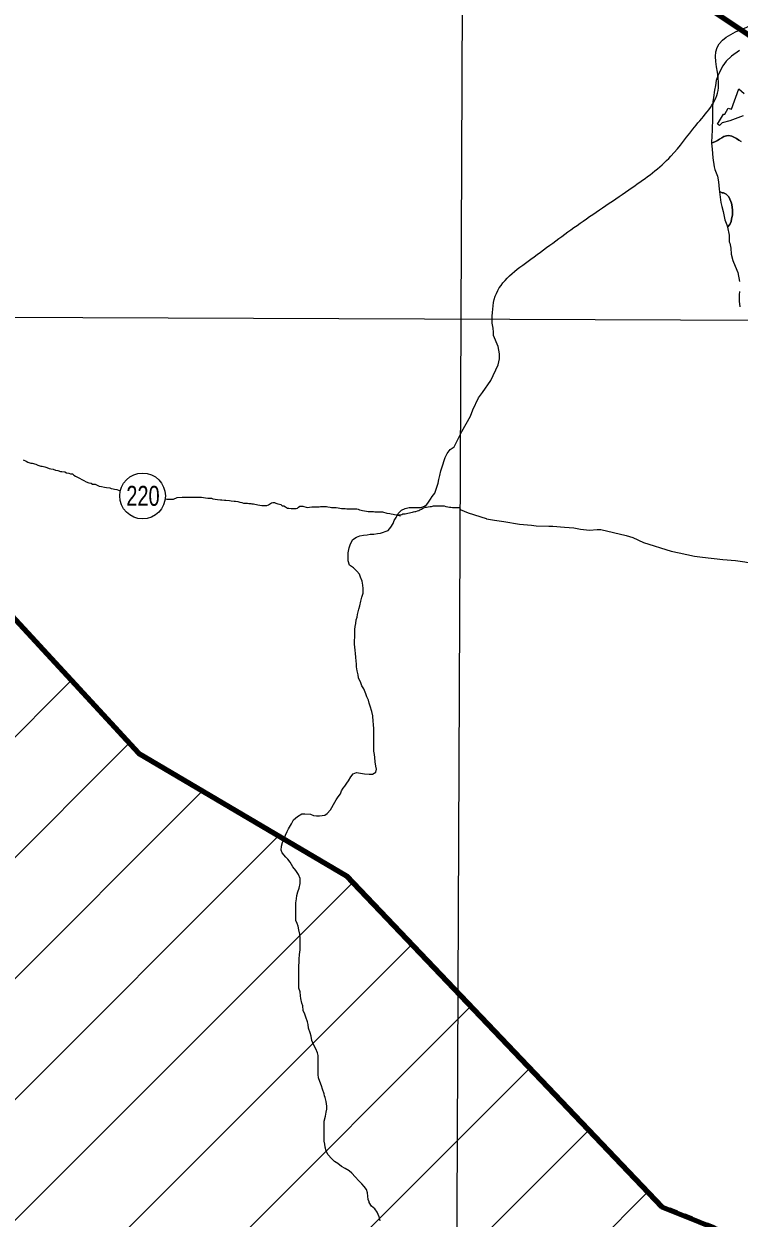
# Model space of a CAD drawing. Extents: x 553962 to 842807, y 8883888 to 9032388.
# Drawn here: x 656990 to 669542, y 8933733 to 8954686 of the extents above; entities that cross this region are included whole.
import ezdxf
from ezdxf.enums import TextEntityAlignment as Align

# ---------------------------------------------------------------- set-up
doc = ezdxf.new("R2010")
doc.units = 0
doc.header["$LTSCALE"] = 160
for name, color, linetype, lineweight in [('11', 7, 'Continuous', 25), ('15', 7, 'Continuous', 25), ('2', 7, 'Continuous', 13), ('21', 7, 'Continuous', 25), ('27', 7, 'Continuous', 90), ('30', 7, 'Continuous', 13), ('4', 7, 'Continuous', 13)]:
    doc.layers.add(name, color=color, linetype=linetype, lineweight=lineweight)

msp = doc.modelspace()

# ---------------------------------------------------------------- linework, layer by layer
at = {"layer": '11'}
msp.add_circle((659073.8, 8946403.8), 401.3, dxfattribs=at)
at = {"layer": '15'}
msp.add_line((664642.2, 8946198.1), (664648, 8946164.2), dxfattribs=at)
for points in [[(656977.4, 8947034.9), (657032.2, 8947012), (657059.6, 8946996.8), (657112, 8946978.9), (657137, 8946978.8), (657199.4, 8946960.8), (657234.3, 8946943.1), (657289.2, 8946927.7), (657311.7, 8946927.6), (657356.6, 8946912.2), (657391.6, 8946904.5), (657431.4, 8946884.2), (657466.4, 8946879), (657506.4, 8946871.2), (657546.3, 8946858.4), (657586.2, 8946850.6), (657631.1, 8946835.3), (657656.1, 8946832.6), (657708.6, 8946824.8), (657741, 8946807.1), (657781, 8946801.8), (657808.4, 8946794.1), (657840.9, 8946788.9), (657868.2, 8946768.7), (657898.1, 8946753.4), (657930.5, 8946735.7), (657965.4, 8946717.9), (658005.2, 8946692.6), (658045.1, 8946672.3), (658085, 8946652.1), (658129.8, 8946634.2), (658172.3, 8946628.9), (658194.7, 8946611.3), (658242.2, 8946608.4), (658277.1, 8946590.7), (658314.5, 8946572.9), (658354.4, 8946567.7), (658406.9, 8946559.8), (658439.3, 8946552.1), (658501.8, 8946544.2), (658524.3, 8946536.5), (658556.7, 8946531.3), (658581.7, 8946523.6), (658624.1, 8946515.8), (658678.1, 8946495.9)], [(659477.7, 8946351.3), (659498.3, 8946349.8), (659518.3, 8946349.7), (659563.3, 8946346.8), (659585.8, 8946346.7), (659618.3, 8946346.5), (659678.6, 8946376.1)], [(659678.6, 8946376.1), (659768.6, 8946383.1), (659803.7, 8946382.8), (659828.7, 8946382.7), (659886.2, 8946382.3), (659911.2, 8946382.1), (659968.7, 8946381.7), (660001.2, 8946381.5), (660073.8, 8946381), (660108.8, 8946380.8), (660178.7, 8946372.8), (660218.7, 8946367.6), (660283.7, 8946362.1), (660306.2, 8946354.5), (660346.1, 8946349.2), (660388.6, 8946343.9), (660441.1, 8946336), (660463.6, 8946333.4), (660511.1, 8946330.6), (660536.1, 8946327.9), (660598.5, 8946322.5), (660626, 8946319.8), (660678.5, 8946311.9), (660703.5, 8946309.3), (660746, 8946304), (660778.4, 8946293.8), (660813.4, 8946286), (660845.8, 8946278.3), (660880.8, 8946275.6), (660913.3, 8946275.3), (660940.8, 8946272.7), (660970.8, 8946272.4), (660993.3, 8946267.3), (661020.8, 8946264.6), (661045.8, 8946259.4), (661070.7, 8946251.8), (661098.2, 8946246.6), (661133.2, 8946241.3), (661165.7, 8946238.6), (661193.2, 8946235.9), (661228.2, 8946235.7), (661255.7, 8946235.5), (661285.8, 8946250.3), (661318.5, 8946270.2), (661338.6, 8946285), (661358.6, 8946287.4), (661388.6, 8946287.2), (661413.5, 8946274.5), (661446, 8946266.8), (661476, 8946261.6), (661500.9, 8946253.9), (661523.3, 8946231.2), (661553.2, 8946228.5), (661583.2, 8946213.3), (661618, 8946188.1), (661643, 8946187.9), (661683, 8946182.6), (661703, 8946182.5), (661730.5, 8946182.3), (661750.5, 8946182.2), (661770.5, 8946182), (661790.5, 8946186.9), (661810.7, 8946206.8), (661833.3, 8946221.7), (661853.4, 8946226.6), (661883.4, 8946226.3), (661963.2, 8946203.3)], [(661963.2, 8946203.3), (662043.3, 8946210.3), (662068.3, 8946210.1), (662095.8, 8946209.9), (662115.9, 8946209.8), (662170.9, 8946211.9), (662198.5, 8946216.8), (662246, 8946218.9), (662278.5, 8946218.7), (662298.5, 8946218.6), (662326, 8946213.4), (662365.9, 8946205.6), (662388.4, 8946203), (662420.9, 8946202.8), (662451, 8946202.6), (662473.4, 8946199.9), (662508.4, 8946194.7), (662535.9, 8946189.5), (662563.4, 8946184.3), (662598.3, 8946181.6), (662628.4, 8946181.4), (662655.9, 8946178.7), (662690.9, 8946178.5), (662723.4, 8946178.2), (662750.9, 8946178.1), (662783.4, 8946177.8), (662810.9, 8946177.7), (662833.4, 8946175), (662855.9, 8946169.8), (662878.3, 8946162.2), (662910.8, 8946152), (662933.3, 8946149.3), (662968.2, 8946144.1), (663003.2, 8946133.8), (663030.7, 8946131.1), (663058.2, 8946131), (663088.2, 8946130.8), (663128.2, 8946130.5), (663150.7, 8946127.8), (663198.2, 8946127.5), (663223.2, 8946124.9), (663253.2, 8946124.7), (663283.2, 8946124.5), (663360.6, 8946103.9)], [(663597.8, 8946054.8), (663535.5, 8946075.2), (663565.5, 8946075), (663585.5, 8946074.9), (663620.5, 8946079.7), (663643.1, 8946087), (663683.2, 8946091.8), (663703.2, 8946096.7), (663728.2, 8946099), (663758.3, 8946106.3), (663783.3, 8946111.1), (663808.4, 8946118.5), (663828.5, 8946123.4), (663848.5, 8946128.2), (663868.5, 8946133.1), (663898.6, 8946142.9), (663918.7, 8946147.8), (663938.8, 8946162.7), (663966.4, 8946172.5), (663989, 8946189.9), (664009.1, 8946194.8), (664036.7, 8946204.6), (664056.7, 8946209.5), (664086.8, 8946214.3), (664119.3, 8946216.6), (664144.3, 8946221.4), (664179.4, 8946228.7), (664199.4, 8946228.6), (664226.9, 8946228.4), (664246.9, 8946228.2), (664266.9, 8946228.1), (664287, 8946228), (664312, 8946227.8), (664332, 8946227.7), (664364.5, 8946227.5), (664396.9, 8946219.7), (664429.4, 8946214.5), (664456.9, 8946209.3), (664481.9, 8946206.7), (664511.8, 8946198.9), (664531.8, 8946198.8), (664561.8, 8946198.6), (664591.9, 8946198.4), (664619.4, 8946198.2), (664642.2, 8946198.1)], [(663360.6, 8946103.9), (663413, 8946093.6), (663438, 8946088.4), (663470.5, 8946085.7), (663597.8, 8946054.8)], [(664648, 8946164.2), (664788.5, 8946106.5), (665103.6, 8946005.6), (665109.8, 8946004.3)], [(665109.8, 8946004.3), (665247.8, 8945976), (665412.8, 8945953.7), (665687.2, 8945908.2), (665900.9, 8945888.2)], [(665900.9, 8945888.2), (665982.2, 8945880.6), (666202.6, 8945874.9)], [(666202.6, 8945874.9), (666275.7, 8945873), (666478.5, 8945857.2)], [(666478.5, 8945857.2), (666643.1, 8945844.4), (666761.4, 8945822.1), (666919.1, 8945806.1), (667051.8, 8945813.4)], [(667051.8, 8945813.4), (667113.8, 8945816.9), (667562.9, 8945712.1), (667679.5, 8945672.9), (667863.7, 8945588.3), (668351.7, 8945437.2), (668487.4, 8945403.3), (668487.6, 8945403.3)], [(668487.6, 8945403.3), (668758, 8945346.9), (668899, 8945330)], [(668899, 8945330), (669255.4, 8945287.2), (669478.1, 8945268.3), (669643.1, 8945246.3), (669863.8, 8945209.3), (670444.9, 8945082.7), (670594.5, 8945054.4), (670690.4, 8945040.8)]]:
    msp.add_lwpolyline(points, dxfattribs=at)
at = {"layer": '2'}
msp.add_line((565315.3, 8949866.8), (791497.7, 8949052.2), dxfattribs=at)
msp.add_lwpolyline([(664968.2, 9023436.8), (664657.1, 8949509), (664397.1, 8890880.2)], dxfattribs=at)
at = {"layer": '21'}
for points in [[(664829.8, 8947803.3), (664867.6, 8947912.5), (664966.8, 8948127.8), (665039.6, 8948220.2), (665182.5, 8948431.5), (665314.9, 8948703.3), (665339.6, 8948809.3), (665338, 8948895), (665313.2, 8949024), (665234.2, 8949220.9), (665232.7, 8949279.6), (665225, 8949346.5), (665209.5, 8949437.1)], [(663068.8, 8945730.6), (663131.3, 8945735.3), (663198.9, 8945742.4), (663249, 8945749.7), (663384.3, 8945799), (663429.7, 8945856.3), (663470, 8945921.2), (663487.7, 8945971.1), (663523, 8946026), (663558.4, 8946098.4), (663618.7, 8946153.1), (663678.9, 8946185.3), (663749, 8946202.5), (663959.2, 8946201.4), (664019.3, 8946225.1), (664060.5, 8946254.5), (664092.8, 8946295.7), (664128.1, 8946345.7), (664157.6, 8946392.7), (664200.5, 8946455.3), (664234, 8946542.6), (664260.5, 8946630.8), (664274.2, 8946692.6), (664292, 8946760.1), (664309.9, 8946842.6), (664327.7, 8946897.5), (664345.4, 8946947.4), (664365.8, 8947027.4), (664386, 8947077.3), (664418.9, 8947147.2), (664471.8, 8947217), (664539.5, 8947266.7), (664677.1, 8947534.4), (664829.8, 8947803.3)], [(662794.6, 8943803), (662795.5, 8943990.7), (662800.8, 8944060.7), (662806.1, 8944113.2), (662816.3, 8944165.7), (662821.6, 8944230.7), (662841.9, 8944278.1), (662844.6, 8944325.7), (662867.6, 8944418.1), (662885.3, 8944475.6), (662905.7, 8944558), (662923.6, 8944625.5), (662943.9, 8944695.4), (662944.3, 8944780.5), (662939.5, 8944835.6), (662927.4, 8944910.7), (662895.2, 8944975.9), (662877.9, 8945028.6), (662833.1, 8945083.8), (662775.8, 8945141.7), (662706, 8945192.1), (662678.8, 8945264.8), (662679.1, 8945327.3), (662682, 8945407.3), (662699.9, 8945494.8), (662720.2, 8945562.3), (662760.6, 8945637.1), (662825.9, 8945681.8), (662883.5, 8945706.5), (662948.6, 8945716.2), (663016.2, 8945720.9), (663068.8, 8945730.6)], [(661583.1, 8940454), (661608.4, 8940513.9), (661636.2, 8940563.8), (661684.1, 8940648.6), (661724.5, 8940718.5), (661794.8, 8940780.7), (661867.6, 8940825.3), (661920.1, 8940827.6), (662020.2, 8940819.5), (662075.1, 8940799.2), (662125.1, 8940791.5), (662180.2, 8940791.2), (662272.8, 8940800.7), (662315.5, 8940833), (662370.8, 8940895.3), (662396.1, 8940937.7), (662421.3, 8940990.1), (662471.7, 8941069.9), (662507, 8941122.3), (662544.8, 8941179.6), (662565, 8941229.6), (662595.3, 8941274.4), (662625.5, 8941314.3), (662660.7, 8941361.7), (662688.5, 8941404.1), (662726.3, 8941473.9), (662766.6, 8941526.3), (662829.3, 8941553.5), (662896.8, 8941540.6), (662969.3, 8941530.2), (663049.3, 8941524.8), (663106.8, 8941524.5), (663166.2, 8941557.2), (663177.3, 8941611.7), (663167.5, 8941661.8), (663155.4, 8941736.9), (663148.2, 8941817.1), (663143.5, 8941867.1), (663133.7, 8941927.2), (663131.6, 8942007.3), (663129.5, 8942092.4), (663130.5, 8942310.1), (663123.4, 8942397.7), (663121.1, 8942447.7), (663116.6, 8942545.3), (663096.9, 8942623), (663069.8, 8942713.2), (663052.6, 8942768.3), (663037.8, 8942820.9), (663008.1, 8942881.2), (662990.8, 8942928.8), (662953.6, 8943019.1), (662923.9, 8943071.8), (662906.6, 8943124.4), (662864.5, 8943214.7), (662854.7, 8943264.8), (662840, 8943334.9), (662830.3, 8943402.5), (662825.6, 8943455.1), (662820.8, 8943502.6), (662816.1, 8943572.7), (662808.9, 8943637.8), (662804.2, 8943700.4), (662799.4, 8943750.4), (662794.6, 8943803)], [(661761.8, 8939000.7), (661762.8, 8939267), (661773.1, 8939337), (661780.9, 8939392), (661798.7, 8939457), (661821.5, 8939521.9), (661839.4, 8939601.9), (661839.8, 8939689.5), (661812.6, 8939759.7), (661762.9, 8939832.5), (661710.7, 8939897.8), (661661, 8939978.2), (661621.2, 8940028.4), (661586.3, 8940063.6), (661524.1, 8940141.5), (661506.8, 8940189.1), (661509.7, 8940261.7), (661530, 8940321.6), (661565.4, 8940401.5), (661583.1, 8940454)], [(661940.2, 8937257.2), (661921.3, 8937309.4), (661891.6, 8937377.1), (661884.5, 8937454.7), (661867.2, 8937504.8), (661850, 8937585), (661842.8, 8937635.1), (661838.1, 8937700.2), (661818.4, 8937767.8), (661813.7, 8937847.9), (661814.9, 8938103.2), (661817.6, 8938150.7), (661820.5, 8938228.3), (661823.2, 8938275.8), (661828.6, 8938358.3), (661836.5, 8938440.9), (661837.4, 8938638.6), (661830.3, 8938716.2), (661815.6, 8938791.3), (661803.4, 8938856.4), (661786.1, 8938901.6), (661761.3, 8938954.2), (661761.8, 8939000.7)], [(662269, 8935879), (662260.1, 8935911.3), (662230.5, 8935996.6), (662213.3, 8936054.2), (662186.1, 8936131.9), (662158.9, 8936194.6), (662154.1, 8936254.7), (662155.7, 8936587.5), (662143.4, 8936635.1), (662116.2, 8936705.3), (662081.5, 8936768.1), (662044.3, 8936850.8), (662029.6, 8936926), (662017.4, 8936983.6), (661987.8, 8937066.3), (661980.6, 8937131.4), (661965.8, 8937179), (661940.2, 8937257.2)], [(662278.1, 8934978.8), (662271.1, 8935027.9), (662261.3, 8935080.5), (662262.9, 8935433.3), (662280.9, 8935523.3), (662293.7, 8935590.8), (662306.4, 8935643.3), (662306.7, 8935698.4), (662297.1, 8935778.5), (662277.4, 8935848.7), (662269, 8935879)], [(663047.1, 8934021.1), (663034.8, 8934060.5), (663027.5, 8934120.6), (663020.3, 8934175.7), (663003, 8934235.8), (662963.2, 8934288.6), (662920.9, 8934333.8), (662866.1, 8934389.2), (662801.4, 8934459.6), (662746.6, 8934519.9), (662696.8, 8934562.7), (662626.9, 8934603.1), (662567, 8934636), (662499.7, 8934688.9), (662439.8, 8934726.7), (662390, 8934779.5), (662332.8, 8934842.4), (662298, 8934907.6), (662280.8, 8934960.3), (662278.1, 8934978.8)], [(663089.3, 8933942.6), (663052, 8934005.3), (663047.1, 8934021.1)], [(663240.7, 8933686.5), (663226, 8933756.7), (663191.4, 8933839.4), (663146.6, 8933897.2), (663089.3, 8933942.6)]]:
    msp.add_lwpolyline(points, dxfattribs=at)
msp.add_spline([(665209.5, 8949437.1), (665261.8, 8949907.3), (665888.8, 8950560.5), (666750.9, 8951187.5), (667665.3, 8951814.5), (668344.5, 8952363.1), (668788.7, 8952911.7), (669180.6, 8953564.9), (669154.4, 8954270.2), (669755.3, 8954662.1), (670486.8, 8955027.9), (671218.3, 8955785.5), (671166.1, 8956360.3), (671531.8, 8956726), (671479.6, 8956987.3), (670957.1, 8957405.3), (670695.8, 8957849.4), (671139.9, 8958502.5), (671845.3, 8959207.9), (672394, 8958789.9), (673047.1, 8959234), (673465.1, 8959834.9), (673177.7, 8960461.9), (673987.6, 8960749.3), (675163.2, 8960879.9), (676103.7, 8960906.1), (677253.2, 8961428.6), (677697.4, 8961559.2), (678115.4, 8962133.9), (678611.8, 8962369.1), (678820.8, 8962919.9), (679291, 8963704.1), (679918, 8964226.8), (679944.1, 8964697.3), (679709, 8965272.3), (679291, 8966004.2), (678115.4, 8966945.2)], degree=3, dxfattribs=at)
at = {"layer": '27'}
msp.add_lwpolyline([(645793.1, 8949290.9), (653495.4, 8947850), (659002.1, 8941889), (662654, 8939737.7), (668185.2, 8933928.8)], dxfattribs=at)
for points in [[(637260.6, 8972975.8), (641524.5, 8971056.2), (652526.1, 8965412.7), (653164.3, 8965062.8), (670790.5, 8953770.1), (686194, 8943929.9), (696283.3, 8937647.1)], [(668185.2, 8933928.8), (670277.1, 8933057.6), (672981.1, 8931962.8), (676061.1, 8931832.8), (679695.5, 8932618), (681750.3, 8933721.2), (682786.5, 8934918.4), (684078.6, 8935889.6), (684199.9, 8936903.1), (684601.9, 8937766.8), (684799.3, 8938806.1), (685093.9, 8940631), (685089.7, 8941339.8), (685618.5, 8942280.3), (686244, 8943891.1)]]:
    msp.add_spline(points, degree=3, dxfattribs=at)
at = {"layer": '30'}
for p, q in [((646372.5, 8931717.1), (657821.9, 8943166.5)), ((647181.2, 8930404.5), (658840.6, 8942063.9)), ((647880.9, 8928982.8), (660125.3, 8941227.3)), ((649602.9, 8928583.5), (661460.3, 8940440.9)), ((650697.5, 8927556.8), (662763.4, 8939622.7)), ((651829.6, 8926567.6), (663798.1, 8938536.1)), ((653216.2, 8925832.9), (664832.8, 8937449.5)), ((654577.1, 8925072.4), (665867.5, 8936362.8)), ((655668.3, 8924042.3), (666902.2, 8935276.2)), ((657177.7, 8923430.4), (667936.9, 8934189.6))]:
    msp.add_line(p, q, dxfattribs=at)
at = {"layer": '4'}
for points in [[(669546.5, 8954219.2), (669410.8, 8954122.6), (669314.4, 8954029.8), (669256, 8953949.8), (669201.5, 8953852), (669168.6, 8953775.8), (669136.9, 8953690.7), (669125.5, 8953606.9), (669109.1, 8953523.1), (669090.1, 8953394.9), (669083.8, 8953316.2), (669076.3, 8953213.3), (669075.1, 8953095.3), (669075.2, 8952973.4), (669070.2, 8952880.7), (669071.5, 8952819.8), (669055.2, 8952610.3), (669057.1, 8952590.9), (669128, 8952623.5), (669162.8, 8952638.7), (669196.6, 8952662.9), (669236.9, 8952689.4), (669271.9, 8952709.7), (669318, 8952723.3), (669363.9, 8952729.3), (669411.6, 8952716.2), (669451.7, 8952699.6), (669496.6, 8952677.7), (669539.9, 8952647), (669581, 8952625.3)], [(669613.4, 8953070.2), (669376.8, 8952987.3), (669247.6, 8952950.8), (669196.4, 8952902.1), (669164.7, 8952928.9), (669267.1, 8953101.8), (669289, 8953101.8), (669352.5, 8953206.6), (669411, 8953192), (669535.3, 8953547.7), (669630.5, 8953467.3)], [(669581, 8952625.3), (669539.9, 8952647), (669496.6, 8952677.7), (669451.7, 8952699.6), (669411.6, 8952716.2), (669363.9, 8952729.3), (669318, 8952723.3), (669271.9, 8952709.7), (669236.9, 8952689.4), (669196.6, 8952662.9), (669162.8, 8952638.7), (669128, 8952623.5), (669057.1, 8952590.9), (669066.7, 8952491), (669083.3, 8952337.4), (669105, 8952180), (669117.8, 8952131.8), (669162.3, 8952015), (669182.7, 8951916), (669192.9, 8951789), (669199.2, 8951738.1), (669211.3, 8951738.6), (669242.3, 8951723.9), (669267.5, 8951722.2), (669312.3, 8951699.1), (669340.4, 8951674.7), (669362.1, 8951649.9), (669394.4, 8951570.4), (669407.5, 8951538.3), (669420.2, 8951474.9), (669427.8, 8951411.5), (669424.9, 8951337.7), (669410.5, 8951257.2), (669401.3, 8951219.8), (669377, 8951164.3), (669340.7, 8951117.7), (669366.2, 8950978), (669367.6, 8950865), (669381.5, 8950839.6), (669398.1, 8950753.3), (669402, 8950647.9), (669431.3, 8950536.2), (669472, 8950436), (669517.8, 8950325.5), (669548.3, 8950166.9)], [(669548.5, 8949990.4), (669540.9, 8949930.7), (669541, 8949820.3), (669554.5, 8949721.5)]]:
    msp.add_lwpolyline(points, dxfattribs=at)
msp.add_lwpolyline([(669407.5, 8951538.3), (669394.4, 8951570.4), (669362.1, 8951649.9), (669340.4, 8951674.7), (669312.3, 8951699.1), (669267.5, 8951722.2), (669242.3, 8951723.9), (669211.3, 8951738.6), (669199.2, 8951738.1), (669222.3, 8951550.4), (669241.4, 8951484.4), (669264.3, 8951391.7), (669292.4, 8951248.3), (669338.2, 8951131.5), (669340.7, 8951117.7), (669377, 8951164.3), (669401.3, 8951219.8), (669410.5, 8951257.2), (669424.9, 8951337.7), (669427.8, 8951411.5), (669420.2, 8951474.9)], close=True, dxfattribs=at)

# ---------------------------------------------------------------- texts
at = {"layer": '11', "width": 0.75}
msp.add_text('220', height=350, dxfattribs=at).set_placement((659080.5, 8946230.4), align=Align.CENTER)

doc.saveas('drawing.dxf')
